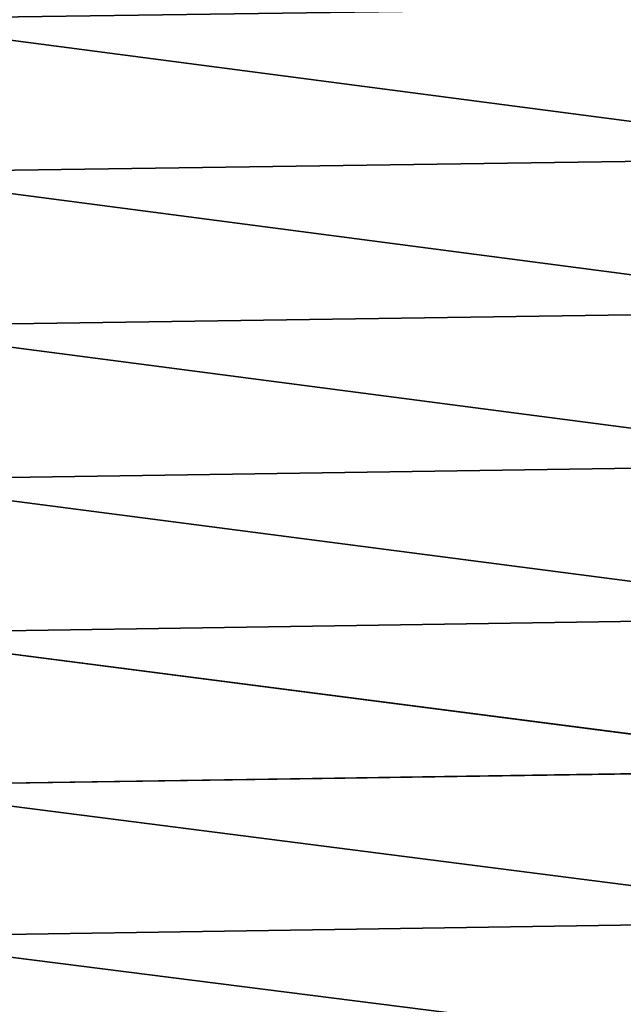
# Model space of a CAD drawing. Header units: metres. Extents: x -2 to 78, y -85 to 85.
# Tile 368 of 500: x 41.4 to 46.7, y 22.04 to 30.69. Entities that reach past the tile are written whole.
import ezdxf

# ---------------------------------------------------------------- set-up
doc = ezdxf.new("R2010")
doc.units = ezdxf.units.M
doc.layers.add('solid_20004802', color=7, linetype='CONTINUOUS')

msp = doc.modelspace()

# ---------------------------------------------------------------- linework, layer by layer
at = {"layer": 'solid_20004802'}
for points in [[(49.188503, 30.825418, -27.397268), (49.188503, 29.481901, -27.502678), (39.908051, 30.695723, -27.370131)], [(49.188503, 29.481632, 27.502691), (49.188503, 30.825159, 27.397295), (39.908051, 30.695723, 27.370131)], [(49.188503, 29.481901, -27.502678), (39.908051, 29.349487, -27.469435), (39.908051, 30.695723, -27.370131)], [(49.188503, 29.481632, 27.502691), (39.908051, 30.695723, 27.370131), (39.908051, 29.349487, 27.469435)], [(49.188503, 29.481901, -27.502678), (49.188503, 28.134838, -27.542242), (39.908051, 29.349487, -27.469435)], [(49.188503, 28.13456, 27.542244), (49.188503, 29.481632, 27.502691), (39.908051, 29.349487, 27.469435)], [(49.188503, 28.134838, -27.542242), (39.908051, 28, -27.502563), (39.908051, 29.349487, -27.469435)], [(49.188503, 28.13456, 27.542244), (39.908051, 29.349487, 27.469435), (39.908051, 28, 27.502563)], [(49.188503, 28.134838, -27.542242), (49.188503, 26.787451, -27.515869), (39.908051, 28, -27.502563)], [(49.188503, 26.787165, 27.515856), (49.188503, 28.13456, 27.542244), (39.908051, 28, 27.502563)], [(49.188503, 26.787451, -27.515869), (39.908051, 26.650513, -27.469435), (39.908051, 28, -27.502563)], [(49.188503, 26.787165, 27.515856), (39.908051, 28, 27.502563), (39.908051, 26.650513, 27.469435)], [(49.188503, 26.787451, -27.515869), (49.188503, 25.442968, -27.423618), (39.908051, 26.650513, -27.469435)], [(49.188503, 25.442673, 27.423592), (49.188503, 26.787165, 27.515856), (39.908051, 26.650513, 27.469435)], [(49.188503, 25.442968, -27.423618), (39.908051, 25.304277, -27.370131), (39.908051, 26.650513, -27.469435)], [(49.188503, 25.442673, 27.423592), (39.908051, 26.650513, 27.469435), (39.908051, 25.304277, 27.370131)], [(49.188503, 25.442968, -27.423618), (49.188503, 24.104607, -27.265715), (39.908051, 25.304277, -27.370131)], [(49.188503, 24.104305, 27.265673), (49.188503, 25.442673, 27.423592), (39.908051, 25.304277, 27.370131)], [(49.188503, 24.104607, -27.265715), (39.908051, 23.964537, -27.204889), (39.908051, 25.304277, -27.370131)], [(49.188503, 24.104305, 27.265673), (39.908051, 25.304277, 27.370131), (39.908051, 23.964537, 27.204889)], [(49.188503, 24.104607, -27.265715), (49.188503, 22.77557, -27.042534), (39.908051, 23.964537, -27.204889)], [(49.188503, 22.775263, 27.042475), (49.188503, 24.104305, 27.265673), (39.908051, 23.964537, 27.204889)], [(49.188503, 22.77557, -27.042534), (39.908051, 22.634516, -26.97411), (39.908051, 23.964537, -27.204889)], [(49.188503, 22.775263, 27.042475), (39.908051, 23.964537, 27.204889), (39.908051, 22.634516, 26.97411)], [(49.188503, 22.77557, -27.042534), (49.188503, 21.459042, -26.75461), (39.908051, 22.634516, -26.97411)], [(49.188503, 21.458729, 26.754534), (49.188503, 22.775263, 27.042475), (39.908051, 22.634516, 26.97411)], [(49.188503, 21.459042, -26.75461), (39.908051, 21.317423, -26.678347), (39.908051, 22.634516, -26.97411)], [(49.188503, 21.458729, 26.754534), (39.908051, 22.634516, 26.97411), (39.908051, 21.317423, 26.678347)]]:
    msp.add_3dface(points, dxfattribs=at)

doc.saveas('drawing.dxf')
